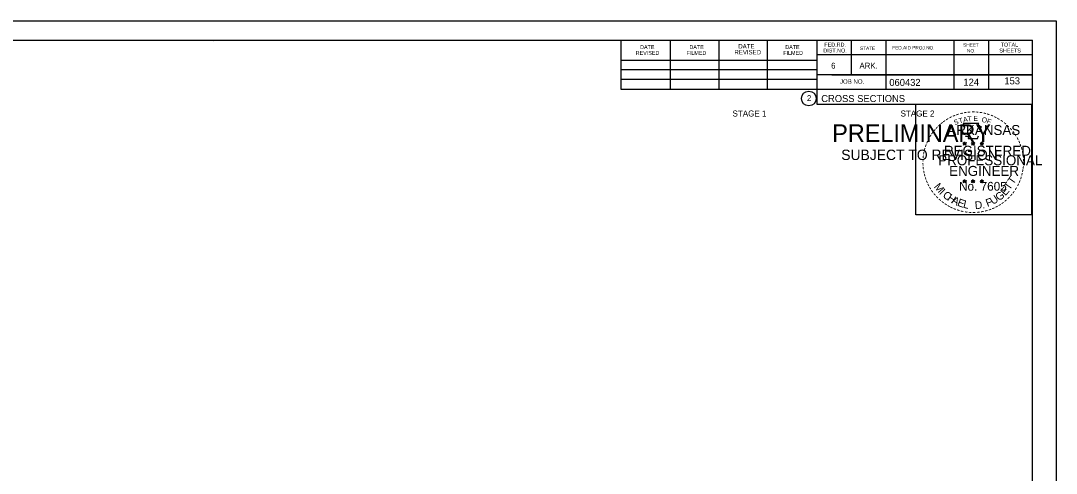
# Model space of a CAD drawing. Extents: x 1538688 to 1540766, y 656250 to 671912.
# Drawn here: x 1538814.1 to 1539021.1, y 666914.3 to 667004.8 of the extents above; entities that cross this region are included whole.
import ezdxf

# ---------------------------------------------------------------- set-up
doc = ezdxf.new("R2010")
doc.units = 0
for name, color, linetype in [('26', 7, 'Continuous'), ('7', 7, 'Continuous'), ('8', 7, 'Continuous'), ('9', 7, 'Continuous'), ('Default', 7, 'Continuous'), ('RipRap', 7, 'Continuous')]:
    doc.layers.add(name, color=color, linetype=linetype)

msp = doc.modelspace()

# ---------------------------------------------------------------- linework, layer by layer
at = {"layer": '26'}
msp.add_line((1538687.78, 667004.8), (1539021.11, 667004.8), dxfattribs=at)
for points in [[(1538687.77, 667004.8), (1539021.11, 667004.8), (1539021.11, 666791.46), (1538687.77, 666791.46)], [(1538993.03, 666988.13), (1539016.13, 666988.13), (1539016.13, 666965.98), (1538993.03, 666965.98)]]:
    msp.add_lwpolyline(points, close=True, dxfattribs=at)
at = {"layer": '8'}
for p, q in [((1539002.44, 666980.35), (1539002.79, 666980.24)), ((1539002.44, 666980.35), (1539002.69, 666980.3)), ((1539002.44, 666980.35), (1539002.68, 666980.23)), ((1539002.57, 666979.94), (1539002.79, 666980.24)), ((1539002.57, 666979.94), (1539002.7, 666980.18)), ((1539002.57, 666979.94), (1539002.79, 666980.16)), ((1539002.79, 666980.6), (1539002.75, 666980.35)), ((1539002.79, 666980.24), (1539002.79, 666980.6)), ((1539002.79, 666980.6), (1539002.84, 666980.35)), ((1539003.13, 666980.35), (1539002.79, 666980.24)), ((1539003, 666979.94), (1539002.79, 666980.24)), ((1539003, 666979.94), (1539002.79, 666980.15)), ((1539003.13, 666980.35), (1539002.85, 666980.3)), ((1539003, 666979.94), (1539002.86, 666980.23)), ((1539003.13, 666980.35), (1539002.93, 666980.25)), ((1539004.11, 666980.35), (1539004.46, 666980.24)), ((1539004.11, 666980.35), (1539004.36, 666980.3)), ((1539004.11, 666980.35), (1539004.35, 666980.23)), ((1539004.24, 666979.94), (1539004.46, 666980.24)), ((1539004.24, 666979.94), (1539004.37, 666980.18)), ((1539004.24, 666979.94), (1539004.46, 666980.16)), ((1539004.46, 666980.6), (1539004.42, 666980.35)), ((1539004.46, 666980.24), (1539004.46, 666980.6)), ((1539004.46, 666980.6), (1539004.51, 666980.35)), ((1539004.8, 666980.35), (1539004.46, 666980.24)), ((1539004.67, 666979.94), (1539004.46, 666980.24)), ((1539004.67, 666979.94), (1539004.46, 666980.15)), ((1539004.8, 666980.35), (1539004.52, 666980.3)), ((1539004.67, 666979.94), (1539004.53, 666980.23)), ((1539004.8, 666980.35), (1539004.6, 666980.25)), ((1539005.87, 666980.34), (1539006.22, 666980.23)), ((1539005.87, 666980.34), (1539006.13, 666980.29)), ((1539005.87, 666980.34), (1539006.11, 666980.21)), ((1539006.01, 666979.93), (1539006.22, 666980.23)), ((1539006.01, 666979.93), (1539006.13, 666980.17)), ((1539006.01, 666979.93), (1539006.22, 666980.15)), ((1539006.22, 666980.59), (1539006.18, 666980.34)), ((1539006.22, 666980.23), (1539006.22, 666980.59)), ((1539006.22, 666980.59), (1539006.27, 666980.34)), ((1539006.57, 666980.34), (1539006.22, 666980.23)), ((1539006.43, 666979.93), (1539006.22, 666980.23)), ((1539006.43, 666979.93), (1539006.22, 666980.14)), ((1539006.57, 666980.34), (1539006.28, 666980.29)), ((1539006.43, 666979.93), (1539006.3, 666980.22)), ((1539006.57, 666980.34), (1539006.36, 666980.23)), ((1539002.78, 666973.03), (1539002.74, 666972.78)), ((1539002.78, 666972.66), (1539002.78, 666973.03)), ((1539002.78, 666973.03), (1539002.83, 666972.78)), ((1539004.45, 666973.03), (1539004.41, 666972.78)), ((1539004.45, 666972.66), (1539004.45, 666973.03)), ((1539004.45, 666973.03), (1539004.5, 666972.78)), ((1539006.22, 666973.02), (1539006.18, 666972.77)), ((1539006.22, 666972.65), (1539006.22, 666973.02)), ((1539006.22, 666973.02), (1539006.27, 666972.77)), ((1539002.43, 666972.78), (1539002.78, 666972.66)), ((1539002.43, 666972.78), (1539002.69, 666972.73)), ((1539002.43, 666972.78), (1539002.67, 666972.65)), ((1539002.57, 666972.37), (1539002.78, 666972.66)), ((1539002.57, 666972.37), (1539002.69, 666972.61)), ((1539002.57, 666972.37), (1539002.78, 666972.58)), ((1539003.13, 666972.78), (1539002.78, 666972.66)), ((1539003, 666972.37), (1539002.78, 666972.66)), ((1539003, 666972.37), (1539002.78, 666972.58)), ((1539003.13, 666972.78), (1539002.84, 666972.73)), ((1539003, 666972.37), (1539002.86, 666972.66)), ((1539003.13, 666972.78), (1539002.93, 666972.67)), ((1539004.1, 666972.78), (1539004.45, 666972.66)), ((1539004.1, 666972.78), (1539004.36, 666972.73)), ((1539004.1, 666972.78), (1539004.34, 666972.65)), ((1539004.24, 666972.37), (1539004.45, 666972.66)), ((1539004.24, 666972.37), (1539004.36, 666972.61)), ((1539004.24, 666972.37), (1539004.45, 666972.58)), ((1539004.8, 666972.78), (1539004.45, 666972.66)), ((1539004.67, 666972.37), (1539004.45, 666972.66)), ((1539004.67, 666972.37), (1539004.45, 666972.58)), ((1539004.8, 666972.78), (1539004.51, 666972.73)), ((1539004.67, 666972.37), (1539004.53, 666972.66)), ((1539004.8, 666972.78), (1539004.6, 666972.67)), ((1539005.87, 666972.77), (1539006.22, 666972.65)), ((1539005.87, 666972.77), (1539006.12, 666972.72)), ((1539005.87, 666972.77), (1539006.11, 666972.64)), ((1539006, 666972.36), (1539006.22, 666972.65)), ((1539006, 666972.36), (1539006.13, 666972.6)), ((1539006, 666972.36), (1539006.22, 666972.57)), ((1539006.57, 666972.77), (1539006.22, 666972.65)), ((1539006.43, 666972.36), (1539006.22, 666972.65)), ((1539006.43, 666972.36), (1539006.22, 666972.57)), ((1539006.57, 666972.77), (1539006.28, 666972.72)), ((1539006.43, 666972.36), (1539006.3, 666972.65)), ((1539006.57, 666972.77), (1539006.36, 666972.66))]:
    msp.add_line(p, q, dxfattribs=at)
for points in [[(1539002.48, 666984.23), (1539002.75, 666983.4)], [(1539005.99, 666983.3), (1539006.13, 666983.59), (1539005.45, 666983.56), (1539005.6, 666984.23), (1539002.48, 666984.23)], [(1539002.97, 666981.8), (1539002.97, 666981.72), (1539003.53, 666981.7), (1539003.48, 666981.22), (1539005.35, 666981.22), (1539005.55, 666981.76)], [(1539002.79, 666980.6), (1539003, 666979.94), (1539002.44, 666980.35), (1539003.13, 666980.35), (1539002.57, 666979.94), (1539002.79, 666980.6)], [(1539004.46, 666980.6), (1539004.67, 666979.94), (1539004.11, 666980.35), (1539004.8, 666980.35), (1539004.24, 666979.94), (1539004.46, 666980.6)], [(1539006.22, 666980.59), (1539006.43, 666979.93), (1539005.87, 666980.34), (1539006.57, 666980.34), (1539006.01, 666979.93), (1539006.22, 666980.59)], [(1539002.78, 666973.03), (1539003, 666972.37), (1539002.43, 666972.78), (1539003.13, 666972.78), (1539002.57, 666972.37), (1539002.78, 666973.03)], [(1539004.45, 666973.03), (1539004.67, 666972.37), (1539004.1, 666972.78), (1539004.8, 666972.78), (1539004.24, 666972.37), (1539004.45, 666973.03)], [(1539006.22, 666973.02), (1539006.43, 666972.36), (1539005.87, 666972.77), (1539006.57, 666972.77), (1539006, 666972.36), (1539006.22, 666973.02)]]:
    msp.add_lwpolyline(points, dxfattribs=at)
for centre, radius in [((1539002.79, 666980.24), 0.172), ((1539002.79, 666980.24), 0.145), ((1539002.79, 666980.24), 0.116), ((1539002.79, 666980.24), 0.0991), ((1539002.79, 666980.24), 0.0747), ((1539002.79, 666980.24), 0.0495), ((1539002.79, 666980.24), 0.0296), ((1539004.46, 666980.24), 0.172), ((1539004.46, 666980.24), 0.145), ((1539004.46, 666980.24), 0.116), ((1539004.46, 666980.24), 0.0991), ((1539004.46, 666980.24), 0.0747), ((1539004.46, 666980.24), 0.0495), ((1539004.46, 666980.24), 0.0296), ((1539006.22, 666980.23), 0.172), ((1539006.22, 666980.23), 0.145), ((1539006.22, 666980.23), 0.116), ((1539006.22, 666980.23), 0.0991), ((1539006.22, 666980.23), 0.0747), ((1539006.22, 666980.23), 0.0495), ((1539006.22, 666980.23), 0.0296), ((1539002.78, 666972.66), 0.172), ((1539002.78, 666972.66), 0.145), ((1539002.78, 666972.66), 0.116), ((1539002.78, 666972.66), 0.0991), ((1539002.78, 666972.66), 0.0747), ((1539002.78, 666972.66), 0.0495), ((1539002.78, 666972.66), 0.0296), ((1539004.45, 666972.66), 0.172), ((1539004.45, 666972.66), 0.145), ((1539004.45, 666972.66), 0.116), ((1539004.45, 666972.66), 0.0991), ((1539004.45, 666972.66), 0.0747), ((1539004.45, 666972.66), 0.0495), ((1539004.45, 666972.66), 0.0296), ((1539006.22, 666972.65), 0.172), ((1539006.22, 666972.65), 0.145), ((1539006.22, 666972.65), 0.116), ((1539006.22, 666972.65), 0.0991), ((1539006.22, 666972.65), 0.0747), ((1539006.22, 666972.65), 0.0495), ((1539006.22, 666972.65), 0.0296)]:
    msp.add_circle(centre, radius, dxfattribs=at)
at = {"layer": 'RipRap'}
for p, q in [((1538700.18, 667000.9), (1539016.36, 667000.9)), ((1538852.7, 667000.64), (1538852.7, 667000.64)), ((1538852.7, 667000.64), (1538852.7, 667000.64)), ((1538934.1, 666991.02), (1538934.1, 667000.9)), ((1538943.96, 666991.02), (1538943.96, 667000.7)), ((1538953.72, 666991.02), (1538953.72, 667000.7)), ((1538963.4, 666991.02), (1538963.4, 667000.7)), ((1538973.26, 667000.9), (1538973.26, 666988.1)), ((1538980.1, 667000.9), (1538980.1, 666993.96)), ((1538987.04, 667000.9), (1538987.04, 666991.02)), ((1539000.62, 667000.9), (1539000.62, 666991.02)), ((1539007.56, 667000.9), (1539007.56, 666991.02)), ((1539016.36, 666795.44), (1539016.36, 667000.9)), ((1539016.36, 666997.96), (1538973.26, 666997.96)), ((1539016.36, 666997.98), (1539016.36, 666997.98)), ((1538934.1, 666996.88), (1538973.26, 666996.88)), ((1538934.1, 666995.02), (1538973.26, 666995.02)), ((1539016.36, 666993.96), (1538973.26, 666993.96)), ((1538976.22, 666993.96), (1539016.36, 666993.96)), ((1538934.1, 666991.02), (1538934.1, 666993.08)), ((1538934.1, 666993.08), (1538973.26, 666993.08)), ((1539016.36, 666991.02), (1538934.1, 666991.02)), ((1538973.26, 666988.1), (1539016.36, 666988.1))]:
    msp.add_line(p, q, dxfattribs=at)
msp.add_circle((1538971.64, 666989.24), 1.47, dxfattribs=at)

# ---------------------------------------------------------------- texts
at = {"layer": '7'}
for s, p in [('124', (1539002.54, 666991.81)), ('153', (1539010.73, 666992.07))]:
    msp.add_text(s, height=1.4, dxfattribs=at).set_placement(p)
at = {"layer": '8'}
for s, height, rotation, p in [('-', 1.6, 28.7918, (1538999.96, 666984.77)), ('-', 1.6, 24.3072, (1539000.59, 666985.08)), ('-', 1.6, 19.1761, (1539001.23, 666985.35)), ('T', 1, 16.4036, (1539001.75, 666984.24)), ('-', 1.6, 13.6301, (1539001.98, 666985.59)), ('A', 1, 11.2132, (1539002.57, 666984.49)), ('-', 1.6, 10.2193, (1539002.66, 666985.76)), ('T', 1, 6.0228, (1539003.42, 666984.65)), ('-', 1.6, 5.8968, (1539003.38, 666985.87)), ('-', 1.6, 0.1862, (1539004.16, 666985.94)), ('E', 1, 0.8323, (1539004.53, 666984.76)), ('-', 1.6, 357.743, (1539004.88, 666985.93)), ('-', 1.6, 352.1617, (1539005.62, 666985.87)), ('O', 1, 350.4515, (1539006.13, 666984.55)), ('-', 1.6, 347.2049, (1539006.34, 666985.76)), ('-', 1.6, 342.3362, (1539006.98, 666985.6)), ('-', 1.6, 337.8551, (1539007.71, 666985.38)), ('-', 1.6, 334.1211, (1539008.34, 666985.11)), ('-', 1.6, 329.6409, (1539008.92, 666984.82)), ('-', 1.6, 48.423, (1538997.43, 666982.73)), ('-', 1.6, 42.9622, (1538997.88, 666983.21)), ('-', 1.6, 38.9507, (1538998.31, 666983.62)), ('-', 1.6, 36.2317, (1538998.79, 666984)), ('-', 1.6, 34.0636, (1538999.36, 666984.4)), ('ARKANSAS', 2, 360, (1538999.33, 666981.94)), ('S', 1, 21.594, (1539000.83, 666983.9)), ('F', 1, 340.0707, (1539007.09, 666984.32)), ('-', 1.6, 325.8627, (1539009.57, 666984.46)), ('-', 1.6, 320.5297, (1539010.18, 666984.04)), ('-', 1.6, 315.5786, (1539010.77, 666983.55)), ('-', 1.6, 309.8797, (1539011.34, 666983)), ('-', 1.6, 62.8713, (1538995.97, 666980.54)), ('-', 1.6, 58.0706, (1538996.29, 666981.15)), ('-', 1.6, 54.2325, (1538996.61, 666981.68)), ('-', 1.6, 50.6142, (1538997.03, 666982.24)), ('-', 1.6, 306.6522, (1539011.87, 666982.4)), ('-', 1.4, 303.6753, (1539012.35, 666981.83)), ('-', 1.6, 299.6684, (1539012.67, 666981.22)), ('-', 1.6, 75.461, (1538995.3, 666978.58)), ('-', 1.6, 72.3945, (1538995.5, 666979.29)), ('-', 1.6, 67.7743, (1538995.72, 666979.92)), ('REGISTERED', 2, 360, (1538998.65, 666977.79)), ('DWB', 0.01, 360, (1539002.77, 666980.23)), ('DWB', 0.01, 360, (1539004.44, 666980.23)), ('DWB', 0.01, 360, (1539006.21, 666980.22)), ('-', 1.6, 294.6628, (1539013, 666980.61)), ('-', 1.6, 290.5728, (1539013.25, 666980.03)), ('-', 1.6, 285.1233, (1539013.49, 666979.45)), ('-', 1.6, 89.0622, (1538995.07, 666976.48)), ('-', 1.6, 85.1863, (1538995.09, 666977.18)), ('-', 1.6, 81.2013, (1538995.17, 666977.87)), ('PROFESSIONAL', 2, 360, (1538997.51, 666975.89)), ('-', 1.6, 280.5493, (1539013.69, 666978.71)), ('-', 1.6, 276.5962, (1539013.85, 666977.94)), ('-', 1.6, 274.3301, (1539013.91, 666977.22)), ('-', 1.6, 94.1959, (1538995.1, 666975.75)), ('-', 1.6, 98.9479, (1538995.17, 666975.08)), ('ENGINEER', 2, 360, (1538999.69, 666973.76)), ('-', 1.6, 260.9953, (1539013.85, 666975.27)), ('-', 1.6, 263.5172, (1539013.93, 666975.92)), ('-', 1.6, 269.9407, (1539013.94, 666976.59)), ('-', 1.6, 101.7149, (1538995.31, 666974.35)), ('-', 1.6, 105.4578, (1538995.47, 666973.76)), ('-', 1.6, 109.0874, (1538995.69, 666973.12)), ('T', 1.54, 55.055, (1539012.5, 666971.93)), ('-', 1.6, 252.8681, (1539013.56, 666973.87)), ('-', 1.6, 255.7626, (1539013.74, 666974.59)), ('-', 1.6, 114.0643, (1538995.94, 666972.53)), ('-', 1.6, 115.7289, (1538996.24, 666971.91)), ('-', 1.6, 120.4471, (1538996.6, 666971.32)), ('-', 1.6, 125.8934, (1538997, 666970.76)), ('M', 1.54, 308.9175, (1538996.55, 666971.56)), ('I', 1.54, 316.4636, (1538997.6, 666970.24)), ('No. 7605', 1.757, 360, (1539001.67, 666970.81)), ('DWB', 0.01, 360, (1539002.77, 666972.66)), ('DWB', 0.01, 360, (1539004.44, 666972.66)), ('DWB', 0.01, 360, (1539006.2, 666972.65)), ('E', 1.54, 48.7313, (1539010.93, 666969.68)), ('T', 1.54, 55.055, (1539011.77, 666970.81)), ('-', 1.6, 239.0712, (1539012.68, 666971.82)), ('-', 1.6, 244.6197, (1539013.08, 666972.57)), ('-', 1.6, 247.8887, (1539013.34, 666973.2)), ('-', 1.6, 130.7181, (1538997.47, 666970.21)), ('-', 1.6, 134.2238, (1538997.98, 666969.67)), ('-', 1.6, 138.9338, (1538998.51, 666969.2)), ('C', 1.54, 324.0197, (1538998.27, 666969.61)), ('H', 1.54, 327.5342, (1538999.18, 666968.96)), ('A', 1.54, 332.5513, (1539000.03, 666968.42)), ('E', 1.54, 339.2068, (1539001.19, 666967.86)), ('L', 1.54, 346.2929, (1539002.38, 666967.43)), ('F', 1.54, 20.8202, (1539007.34, 666967.54)), ('U', 1.54, 34.4052, (1539008.47, 666967.93)), ('G', 1.54, 38.2173, (1539009.67, 666968.66)), ('-', 1.6, 221.0851, (1539010.85, 666969.52)), ('-', 1.6, 225.7653, (1539011.37, 666970.03)), ('-', 1.6, 231.2538, (1539011.85, 666970.6)), ('-', 1.6, 233.8452, (1539012.28, 666971.16)), ('-', 1.6, 144.6463, (1538999.06, 666968.8)), ('-', 1.6, 148.0898, (1538999.63, 666968.43)), ('-', 1.6, 151.5704, (1539000.2, 666968.1)), ('-', 1.6, 154.6002, (1539000.73, 666967.85)), ('-', 1.6, 158.5612, (1539001.35, 666967.6)), ('-', 1.6, 162.7983, (1539002.04, 666967.39)), ('-', 1.6, 167.5555, (1539002.75, 666967.22)), ('D.', 1.54, 5.2602, (1539004.89, 666967.1)), ('-', 1.6, 191.2858, (1539006.56, 666967.29)), ('-', 1.6, 195.4743, (1539007.29, 666967.49)), ('-', 1.6, 200.7184, (1539007.97, 666967.73)), ('-', 1.6, 204.2516, (1539008.59, 666968)), ('-', 1.6, 207.3568, (1539009.21, 666968.32)), ('-', 1.6, 212.2491, (1539009.77, 666968.67)), ('-', 1.6, 215.7363, (1539010.3, 666969.05)), ('-', 1.6, 173.1155, (1539003.52, 666967.11)), ('-', 1.6, 176.5183, (1539004.27, 666967.06)), ('-', 1.6, 181.5918, (1539005.02, 666967.08)), ('-', 1.6, 185.8167, (1539005.83, 666967.15))]:
    msp.add_text(s, height=height, rotation=rotation, dxfattribs=at).set_placement(p)
at = {"layer": '9'}
for s, height, p in [('PRELIMINARY', 3.5, (1538976.31, 666980.57)), ('DWB', 0.01, (1538977.06, 666982.41)), ('SUBJECT TO REVISION', 2.0751, (1538978.12, 666976.94))]:
    msp.add_text(s, height=height, rotation=360, dxfattribs=at).set_placement(p)
at = {"layer": 'Default'}
for s, p in [('STAGE 1', (1538956.38, 666985.64)), ('STAGE 2', (1538989.98, 666985.64))]:
    msp.add_text(s, height=1.2, dxfattribs=at).set_placement(p)
at = {"layer": 'RipRap'}
for s, height, p in [('DATE', 0.782, (1538937.9, 666999.14)), ('DATE', 0.782, (1538947.76, 666999.14)), ('DATE', 0.879, (1538957.54, 666999.24)), ('DATE', 0.782, (1538966.92, 666999.14)), ('FED.RD.', 0.782, (1538974.74, 666999.62)), ('SHEET', 0.684, (1539002.48, 666999.62)), ('TOTAL', 0.782, (1539010, 666999.62)), ('REVISED', 0.782, (1538937.02, 666997.96)), ('FILMED', 0.782, (1538947.18, 666997.96)), ('REVISED', 0.879, (1538956.76, 666998.06)), ('FILMED', 0.782, (1538966.52, 666997.96)), ('DIST.NO.', 0.782, (1538974.54, 666998.44)), ('STATE', 0.684, (1538981.86, 666998.94)), ('FED.AID PROJ.NO.', 0.684, (1538988.32, 666999.04)), ('NO.', 0.684, (1539003.26, 666998.44)), ('SHEETS', 0.782, (1539009.72, 666998.44)), ('6', 1.17, (1538976.1, 666995.22)), ('ARK.', 1.172, (1538981.76, 666995.22)), ('JOB NO.', 0.879, (1538977.86, 666992.2)), ('060432', 1.4, (1538987.73, 666991.76)), ('2', 1.17, (1538971.26, 666988.75)), ('CROSS SECTIONS', 1.4, (1538974.12, 666988.53))]:
    msp.add_text(s, height=height, rotation=360, dxfattribs=at).set_placement(p)

doc.saveas('drawing.dxf')
